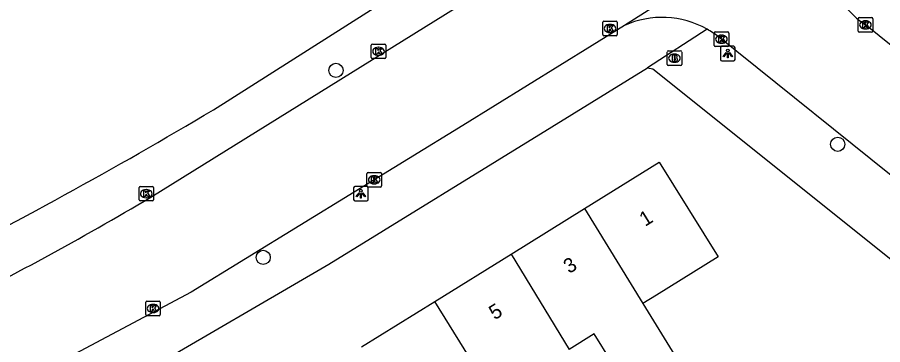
# Model space of a CAD drawing. Extents: x 159675 to 160530, y 382179 to 382901.
# Drawn here: x 160224.1 to 160283.7, y 382707.3 to 382729.8 of the extents above; entities that cross this region are included whole.
import ezdxf

# ---------------------------------------------------------------- set-up
doc = ezdxf.new("R2010")
doc.units = 0
for name, color, linetype in [('IMGEO_Boom', 7, 'Continuous'), ('IMGEO_Brandkraan', 7, 'Continuous'), ('IMGEO_Kolk', 7, 'Continuous'), ('IMGEO_Lichtpunt', 7, 'Continuous'), ('IMGEO_Pand', 7, 'Continuous'), ('IMGEO_Pand_nummerreeks', 7, 'Continuous'), ('IMGEO_Rijbaan_lokaal_open', 7, 'Continuous'), ('IMGEO_Voetpad_open', 7, 'Continuous')]:
    doc.layers.add(name, color=color, linetype=linetype)

msp = doc.modelspace()

# ---------------------------------------------------------------- linework, layer by layer
at = {"layer": 'IMGEO_Boom'}
for centre in [(160246.035, 382726.184), (160280.566, 382721.097), (160241.031, 382713.312)]:
    msp.add_circle(centre, 0.489, dxfattribs=at)
at = {"layer": 'IMGEO_Brandkraan'}
for p, q in [((160268.827, 382726.596), (160268.827, 382727.448)), ((160268.902, 382727.522), (160269.754, 382727.522)), ((160269.828, 382727.448), (160269.828, 382726.596)), ((160269.315, 382727.302), (160269.34, 382727.302)), ((160269.754, 382726.522), (160268.902, 382726.522)), ((160269.338, 382726.742), (160269.313, 382726.742))]:
    msp.add_line(p, q, dxfattribs=at)
for points in [[(160268.827, 382726.596), (160268.827, 382727.448)], [(160268.902, 382727.522), (160269.754, 382727.522)], [(160269.828, 382727.448), (160269.828, 382726.596)], [(160269.175, 382727.222), (160269.175, 382726.822), (160269.388, 382726.822)], [(160269.406, 382727.222), (160269.175, 382727.222)], [(160269.354, 382727.141), (160269.3, 382727.141), (160269.3, 382727.065)], [(160269.3, 382727.065), (160269.353, 382727.065)], [(160269.362, 382726.989), (160269.3, 382726.989), (160269.3, 382726.908)], [(160269.3, 382726.908), (160269.362, 382726.908)], [(160269.754, 382726.522), (160268.902, 382726.522)]]:
    msp.add_lwpolyline(points, dxfattribs=at)
for centre, radius, start, end in [((160268.904, 382727.446), 0.0765, 91.55205, 178.44795), ((160268.904, 382727.446), 0.0765, 91.55205, 178.44795), ((160269.752, 382727.446), 0.0765, 1.55205, 88.44795), ((160269.752, 382727.446), 0.0765, 1.55205, 88.44795), ((160269.355, 382727.103), 0.0379, 267.82845, 90.93552), ((160269.363, 382726.948), 0.0404, 269.87594, 90.50774), ((160269.394, 382727.073), 0.251, 268.66757, 293.53466), ((160269.41, 382727.077), 0.145, 59.4692, 91.53667), ((160269.435, 382727.124), 0.0922, 285.51372, 58.15012), ((160269.44, 382726.932), 0.105, 301.31148, 78.98903), ((160268.904, 382726.598), 0.0765, 181.55205, 268.44795), ((160268.904, 382726.598), 0.0765, 181.55205, 268.44795), ((160269.752, 382726.598), 0.0765, 271.55205, 358.44795), ((160269.752, 382726.598), 0.0765, 271.55205, 358.44795)]:
    msp.add_arc(centre, radius, start, end, dxfattribs=at)
for centre, major_axis, ratio, start_param, end_param in [((160269.314, 382727.022), (-0.387, 0.002), 0.722429, 4.712389, 7.853982), ((160269.339, 382727.022), (-0.39, 0.002), 0.717154, 1.570796, 4.712389)]:
    msp.add_ellipse(centre, major_axis=major_axis, ratio=ratio, start_param=start_param, end_param=end_param, dxfattribs=at)
at = {"layer": 'IMGEO_Kolk'}
for p, q in [((160282.047, 382729.814), (160282.899, 382729.814)), ((160264.393, 382728.643), (160264.393, 382729.495)), ((160264.468, 382729.569), (160265.32, 382729.569)), ((160264.881, 382729.349), (160264.906, 382729.349)), ((160265.394, 382729.495), (160265.394, 382728.643)), ((160281.972, 382728.888), (160281.972, 382729.74)), ((160282.46, 382729.594), (160282.485, 382729.594)), ((160282.973, 382729.74), (160282.973, 382728.888)), ((160264.904, 382728.789), (160264.879, 382728.789)), ((160272.066, 382727.902), (160272.066, 382728.754)), ((160272.141, 382728.828), (160272.993, 382728.828)), ((160272.554, 382728.608), (160272.579, 382728.608)), ((160273.067, 382728.754), (160273.067, 382727.902)), ((160282.899, 382728.814), (160282.047, 382728.814)), ((160282.483, 382729.034), (160282.458, 382729.034)), ((160265.32, 382728.569), (160264.468, 382728.569)), ((160272.577, 382728.048), (160272.552, 382728.048)), ((160248.468, 382727.065), (160248.468, 382727.917)), ((160248.543, 382727.991), (160249.395, 382727.991)), ((160248.956, 382727.771), (160248.981, 382727.771)), ((160249.469, 382727.917), (160249.469, 382727.065)), ((160272.993, 382727.828), (160272.141, 382727.828)), ((160249.395, 382726.991), (160248.543, 382726.991)), ((160248.979, 382727.211), (160248.954, 382727.211)), ((160248.172, 382718.226), (160248.172, 382719.078)), ((160248.247, 382719.152), (160249.099, 382719.152)), ((160249.173, 382719.078), (160249.173, 382718.226)), ((160248.66, 382718.932), (160248.685, 382718.932)), ((160232.484, 382717.271), (160232.484, 382718.123)), ((160232.559, 382718.197), (160233.411, 382718.197)), ((160232.972, 382717.977), (160232.997, 382717.977)), ((160233.485, 382718.123), (160233.485, 382717.271)), ((160249.099, 382718.152), (160248.247, 382718.152)), ((160248.683, 382718.372), (160248.658, 382718.372)), ((160232.995, 382717.417), (160232.97, 382717.417)), ((160233.411, 382717.197), (160232.559, 382717.197)), ((160232.948, 382709.371), (160232.948, 382710.223)), ((160233.023, 382710.297), (160233.875, 382710.297)), ((160233.949, 382710.223), (160233.949, 382709.371)), ((160233.436, 382710.077), (160233.461, 382710.077)), ((160233.875, 382709.297), (160233.023, 382709.297)), ((160233.459, 382709.517), (160233.434, 382709.517))]:
    msp.add_line(p, q, dxfattribs=at)
for points in [[(160282.047, 382729.814), (160282.899, 382729.814)], [(160264.393, 382728.643), (160264.393, 382729.495)], [(160264.468, 382729.569), (160265.32, 382729.569)], [(160264.714, 382729.269), (160264.837, 382729.269), (160264.837, 382729.118), (160264.967, 382729.269), (160265.131, 382729.269), (160264.985, 382729.118), (160265.138, 382728.869), (160264.986, 382728.869), (160264.901, 382729.033), (160264.837, 382728.966), (160264.837, 382728.869), (160264.714, 382728.869), (160264.714, 382729.269)], [(160265.394, 382729.495), (160265.394, 382728.643)], [(160281.972, 382728.888), (160281.972, 382729.74)], [(160282.293, 382729.514), (160282.416, 382729.514), (160282.416, 382729.363), (160282.546, 382729.514), (160282.71, 382729.514), (160282.564, 382729.363), (160282.717, 382729.114), (160282.565, 382729.114), (160282.48, 382729.278), (160282.416, 382729.211), (160282.416, 382729.114), (160282.293, 382729.114), (160282.293, 382729.514)], [(160282.973, 382729.74), (160282.973, 382728.888)], [(160272.066, 382727.902), (160272.066, 382728.754)], [(160272.141, 382728.828), (160272.993, 382728.828)], [(160273.067, 382728.754), (160273.067, 382727.902)], [(160282.899, 382728.814), (160282.047, 382728.814)], [(160265.32, 382728.569), (160264.468, 382728.569)], [(160272.387, 382728.528), (160272.51, 382728.528), (160272.51, 382728.377), (160272.64, 382728.528), (160272.804, 382728.528), (160272.658, 382728.377), (160272.811, 382728.128), (160272.659, 382728.128), (160272.574, 382728.292), (160272.51, 382728.225), (160272.51, 382728.128), (160272.387, 382728.128), (160272.387, 382728.528)], [(160248.468, 382727.065), (160248.468, 382727.917)], [(160248.543, 382727.991), (160249.395, 382727.991)], [(160248.789, 382727.691), (160248.912, 382727.691), (160248.912, 382727.54), (160249.042, 382727.691), (160249.206, 382727.691), (160249.06, 382727.54), (160249.213, 382727.291), (160249.061, 382727.291), (160248.976, 382727.455), (160248.912, 382727.388), (160248.912, 382727.291), (160248.789, 382727.291), (160248.789, 382727.691)], [(160249.469, 382727.917), (160249.469, 382727.065)], [(160272.993, 382727.828), (160272.141, 382727.828)], [(160249.395, 382726.991), (160248.543, 382726.991)], [(160248.172, 382718.226), (160248.172, 382719.078)], [(160248.247, 382719.152), (160249.099, 382719.152)], [(160249.173, 382719.078), (160249.173, 382718.226)], [(160248.493, 382718.852), (160248.616, 382718.852), (160248.616, 382718.701), (160248.746, 382718.852), (160248.91, 382718.852), (160248.764, 382718.701), (160248.917, 382718.452), (160248.765, 382718.452), (160248.68, 382718.616), (160248.616, 382718.549), (160248.616, 382718.452), (160248.493, 382718.452), (160248.493, 382718.852)], [(160232.484, 382717.271), (160232.484, 382718.123)], [(160232.559, 382718.197), (160233.411, 382718.197)], [(160232.805, 382717.897), (160232.928, 382717.897), (160232.928, 382717.746), (160233.058, 382717.897), (160233.222, 382717.897), (160233.076, 382717.746), (160233.229, 382717.497), (160233.077, 382717.497), (160232.992, 382717.661), (160232.928, 382717.594), (160232.928, 382717.497), (160232.805, 382717.497), (160232.805, 382717.897)], [(160233.485, 382718.123), (160233.485, 382717.271)], [(160249.099, 382718.152), (160248.247, 382718.152)], [(160233.411, 382717.197), (160232.559, 382717.197)], [(160232.948, 382709.371), (160232.948, 382710.223)], [(160233.023, 382710.297), (160233.875, 382710.297)], [(160233.949, 382710.223), (160233.949, 382709.371)], [(160233.269, 382709.997), (160233.392, 382709.997), (160233.392, 382709.846), (160233.522, 382709.997), (160233.686, 382709.997), (160233.54, 382709.846), (160233.693, 382709.597), (160233.541, 382709.597), (160233.456, 382709.761), (160233.392, 382709.694), (160233.392, 382709.597), (160233.269, 382709.597), (160233.269, 382709.997)], [(160233.875, 382709.297), (160233.023, 382709.297)]]:
    msp.add_lwpolyline(points, dxfattribs=at)
for centre, start, end in [((160282.049, 382729.738), 91.55205, 178.44795), ((160282.049, 382729.738), 91.55205, 178.44795), ((160282.897, 382729.738), 1.55205, 88.44795), ((160282.897, 382729.738), 1.55205, 88.44795), ((160264.47, 382729.493), 91.55205, 178.44795), ((160264.47, 382729.493), 91.55205, 178.44795), ((160265.318, 382729.493), 1.55205, 88.44795), ((160265.318, 382729.493), 1.55205, 88.44795), ((160264.47, 382728.645), 181.55205, 268.44795), ((160264.47, 382728.645), 181.55205, 268.44795), ((160265.318, 382728.645), 271.55205, 358.44795), ((160265.318, 382728.645), 271.55205, 358.44795), ((160272.143, 382728.752), 91.55205, 178.44795), ((160272.143, 382728.752), 91.55205, 178.44795), ((160272.991, 382728.752), 1.55205, 88.44795), ((160272.991, 382728.752), 1.55205, 88.44795), ((160282.049, 382728.89), 181.55205, 268.44795), ((160282.049, 382728.89), 181.55205, 268.44795), ((160282.897, 382728.89), 271.55205, 358.44795), ((160282.897, 382728.89), 271.55205, 358.44795), ((160248.545, 382727.915), 91.55205, 178.44795), ((160248.545, 382727.915), 91.55205, 178.44795), ((160249.393, 382727.915), 1.55205, 88.44795), ((160249.393, 382727.915), 1.55205, 88.44795), ((160272.143, 382727.904), 181.55205, 268.44795), ((160272.143, 382727.904), 181.55205, 268.44795), ((160272.991, 382727.904), 271.55205, 358.44795), ((160272.991, 382727.904), 271.55205, 358.44795), ((160248.545, 382727.067), 181.55205, 268.44795), ((160248.545, 382727.067), 181.55205, 268.44795), ((160249.393, 382727.067), 271.55205, 358.44795), ((160249.393, 382727.067), 271.55205, 358.44795), ((160248.249, 382719.076), 91.55205, 178.44795), ((160248.249, 382719.076), 91.55205, 178.44795), ((160249.097, 382719.076), 1.55205, 88.44795), ((160249.097, 382719.076), 1.55205, 88.44795), ((160232.561, 382718.121), 91.55205, 178.44795), ((160232.561, 382718.121), 91.55205, 178.44795), ((160233.409, 382718.121), 1.55205, 88.44795), ((160233.409, 382718.121), 1.55205, 88.44795), ((160248.249, 382718.228), 181.55205, 268.44795), ((160248.249, 382718.228), 181.55205, 268.44795), ((160249.097, 382718.228), 271.55205, 358.44795), ((160249.097, 382718.228), 271.55205, 358.44795), ((160232.561, 382717.273), 181.55205, 268.44795), ((160232.561, 382717.273), 181.55205, 268.44795), ((160233.409, 382717.273), 271.55205, 358.44795), ((160233.409, 382717.273), 271.55205, 358.44795), ((160233.025, 382710.221), 91.55205, 178.44795), ((160233.025, 382710.221), 91.55205, 178.44795), ((160233.873, 382710.221), 1.55205, 88.44795), ((160233.873, 382710.221), 1.55205, 88.44795), ((160233.025, 382709.373), 181.55205, 268.44795), ((160233.025, 382709.373), 181.55205, 268.44795), ((160233.873, 382709.373), 271.55205, 358.44795), ((160233.873, 382709.373), 271.55205, 358.44795)]:
    msp.add_arc(centre, 0.0765, start, end, dxfattribs=at)
for centre, major_axis, ratio, start_param, end_param in [((160264.88, 382729.069), (-0.387, 0.002), 0.722429, 4.712389, 7.853982), ((160264.905, 382729.069), (-0.39, 0.002), 0.717154, 1.570796, 4.712389), ((160282.459, 382729.314), (-0.387, 0.002), 0.722429, 4.712389, 7.853982), ((160282.484, 382729.314), (-0.39, 0.002), 0.717154, 1.570796, 4.712389), ((160272.553, 382728.328), (-0.387, 0.002), 0.722429, 4.712389, 7.853982), ((160272.578, 382728.328), (-0.39, 0.002), 0.717154, 1.570796, 4.712389), ((160248.955, 382727.491), (-0.387, 0.002), 0.722429, 4.712389, 7.853982), ((160248.98, 382727.491), (-0.39, 0.002), 0.717154, 1.570796, 4.712389), ((160248.659, 382718.652), (-0.387, 0.002), 0.722429, 4.712389, 7.853982), ((160248.684, 382718.652), (-0.39, 0.002), 0.717154, 1.570796, 4.712389), ((160232.971, 382717.697), (-0.387, 0.002), 0.722429, 4.712389, 7.853982), ((160232.996, 382717.697), (-0.39, 0.002), 0.717154, 1.570796, 4.712389), ((160233.435, 382709.797), (-0.387, 0.002), 0.722429, 4.712389, 7.853982), ((160233.46, 382709.797), (-0.39, 0.002), 0.717154, 1.570796, 4.712389)]:
    msp.add_ellipse(centre, major_axis=major_axis, ratio=ratio, start_param=start_param, end_param=end_param, dxfattribs=at)
at = {"layer": 'IMGEO_Lichtpunt'}
for p, q in [((160272.504, 382727.744), (160272.504, 382726.937)), ((160272.504, 382727.744), (160272.504, 382726.937)), ((160273.406, 382727.839), (160272.598, 382727.839)), ((160273.406, 382727.839), (160272.598, 382727.839)), ((160273.5, 382726.937), (160273.5, 382727.744)), ((160273.5, 382726.937), (160273.5, 382727.744)), ((160272.598, 382726.843), (160273.406, 382726.843)), ((160272.598, 382726.843), (160273.406, 382726.843)), ((160247.251, 382718.101), (160247.251, 382717.294)), ((160247.251, 382718.101), (160247.251, 382717.294)), ((160248.153, 382718.196), (160247.345, 382718.196)), ((160248.153, 382718.196), (160247.345, 382718.196)), ((160248.247, 382717.294), (160248.247, 382718.101)), ((160248.247, 382717.294), (160248.247, 382718.101)), ((160247.345, 382717.2), (160248.153, 382717.2)), ((160247.345, 382717.2), (160248.153, 382717.2))]:
    msp.add_line(p, q, dxfattribs=at)
for points in [[(160272.878, 382727.408), (160272.917, 382727.38), (160272.729, 382727.118), (160272.691, 382727.145), (160272.878, 382727.408)], [(160272.98, 382727.36), (160273.027, 382727.36), (160273.027, 382727.038), (160272.98, 382727.038), (160272.98, 382727.36)], [(160273.09, 382727.38), (160273.128, 382727.407), (160273.315, 382727.145), (160273.276, 382727.117), (160273.09, 382727.38)], [(160247.625, 382717.765), (160247.664, 382717.737), (160247.476, 382717.475), (160247.438, 382717.502), (160247.625, 382717.765)], [(160247.727, 382717.717), (160247.774, 382717.717), (160247.774, 382717.395), (160247.727, 382717.395), (160247.727, 382717.717)], [(160247.837, 382717.737), (160247.875, 382717.764), (160248.062, 382717.502), (160248.023, 382717.474), (160247.837, 382717.737)]]:
    msp.add_lwpolyline(points, dxfattribs=at)
for centre in [(160273.003, 382727.542), (160247.75, 382717.899)]:
    msp.add_circle(centre, 0.0994, dxfattribs=at)
for centre, start, end in [((160272.598, 382727.744), 90, 180), ((160272.598, 382727.744), 90, 180), ((160273.406, 382727.744), 0, 90), ((160273.406, 382727.744), 0, 90), ((160272.598, 382726.937), 180, 270), ((160272.598, 382726.937), 180, 270), ((160273.406, 382726.937), 270, 0), ((160273.406, 382726.937), 270, 360), ((160247.345, 382718.101), 90, 180), ((160247.345, 382718.101), 90, 180), ((160248.153, 382718.101), 0, 90), ((160248.153, 382718.101), 0, 90), ((160247.345, 382717.294), 180, 270), ((160247.345, 382717.294), 180, 270), ((160248.153, 382717.294), 270, 0), ((160248.153, 382717.294), 270, 360)]:
    msp.add_arc(centre, 0.0946, start, end, dxfattribs=at)
at = {"layer": 'IMGEO_Pand'}
for points in [[(160263.149, 382716.682), (160268.281, 382719.87), (160272.331, 382713.35), (160268.084, 382710.712), (160267.16, 382710.138)], [(160258.092, 382713.54), (160263.149, 382716.682)], [(160263.149, 382716.682), (160267.16, 382710.138)], [(160252.846, 382710.282), (160258.092, 382713.54)], [(160258.092, 382713.54), (160262.075, 382706.979)], [(160247.804, 382707.149), (160252.846, 382710.282)], [(160256.874, 382703.748), (160252.846, 382710.282)], [(160267.16, 382710.138), (160270.635, 382704.465), (160267.317, 382702.401), (160263.802, 382708.052), (160262.075, 382706.979)]]:
    msp.add_lwpolyline(points, dxfattribs=at)
at = {"layer": 'IMGEO_Rijbaan_lokaal_open'}
for points in [[(160233.3, 382717.459), (160266.649, 382738.205), (160285.322, 382750), (160319.266, 382771.031), (160333.21, 382779.724), (160347.87, 382789.101), (160365.277, 382799.977), (160366.508, 382800.739), (160369.756, 382802.778)], [(160282.226, 382739.647), (160265.882, 382729.271)], [(160265.882, 382729.271), (160254.768, 382722.388), (160236.066, 382710.925), (160220.039, 382702.396), (160212.586, 382698.728), (160201.751, 382694.067), (160193.069, 382690.742), (160183.725, 382687.281)], [(160289.879, 382723.36), (160282.47, 382729.315)], [(160285.523, 382717.905), (160272.341, 382728.51)]]:
    msp.add_lwpolyline(points, dxfattribs=at)
for centre, radius, start, end in [((160285.953, 382734.478), 6.228, 179.919, 235.99458), ((160268.479, 382723.522), 6.308, 60.62291, 114.30624), ((160268.525, 382723.586), 6.229, 52.22389, 60.70642), ((160117.252, 382913.011), 227.393, 296.45377, 300.68656)]:
    msp.add_arc(centre, radius, start, end, dxfattribs=at)
at = {"layer": 'IMGEO_Voetpad_open'}
for points in [[(160237.605, 382723.468), (160263.993, 382740.23)], [(160271.573, 382729.019), (160267.481, 382726.359)], [(160223.268, 382700.381), (160232.632, 382705.313), (160245.542, 382712.846), (160260.898, 382722.304), (160267.481, 382726.359)], [(160267.481, 382726.359), (160267.842, 382726.279), (160288.011, 382710.171)]]:
    msp.add_lwpolyline(points, dxfattribs=at)
msp.add_arc((160059.994, 383022.157), 347.507, 296.84359, 300.73717, dxfattribs=at)

# ---------------------------------------------------------------- texts
at = {"layer": 'IMGEO_Pand_nummerreeks'}
for s, p in [('1', (160267.31, 382715.406)), ('3', (160262.086, 382712.161)), ('5', (160256.958, 382708.975))]:
    msp.add_text(s, height=1, rotation=31.84931, dxfattribs=at).set_placement(p)

doc.saveas('drawing.dxf')
